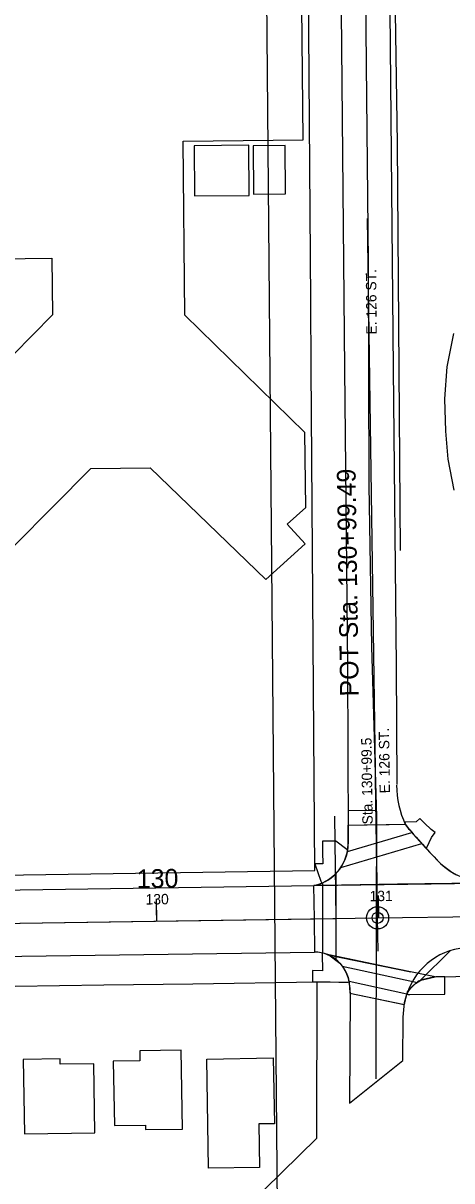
# Model space of a CAD drawing. Extents: x -2233 to 187241, y 4582 to 150524.
# Drawn here: x 112882 to 113075, y 59419 to 59941 of the extents above; entities that cross this region are included whole.
import ezdxf

# ---------------------------------------------------------------- set-up
doc = ezdxf.new("R2010")
doc.units = 0
for name, color, linetype in [('AP_X_Lights', 7, 'Continuous'), ('AP_X_Misc', 7, 'Continuous'), ('BLDG', 7, 'Continuous'), ('GE_X_CL_100', 7, 'Continuous'), ('GE_X_CL_20', 7, 'Continuous'), ('GE_X_CL_2000', 7, 'Continuous'), ('GE_X_CL_50', 7, 'Continuous'), ('GRID', 7, 'Continuous'), ('INTERSTATE', 7, 'Continuous'), ('PM_P_CL_Double_Solid', 7, 'Continuous'), ('PM_P_Crosswalk', 7, 'Continuous'), ('PM_P_Edge_Line', 7, 'Continuous'), ('PM_P_Stop_Line', 7, 'Continuous'), ('PM_P_Text', 7, 'Continuous'), ('PM_P_Transverse_Line', 7, 'Continuous'), ('PV_P_Curb_Ramp', 7, 'Continuous'), ('ROAD', 7, 'Continuous'), ('ROAD-NAME', 7, 'Continuous'), ('RW_X_Fee_RW', 7, 'Continuous')]:
    doc.layers.add(name, color=color, linetype=linetype)

msp = doc.modelspace()

# ---------------------------------------------------------------- linework, layer by layer
at = {"layer": 'AP_X_Lights'}
msp.add_line((113041.36, 59538.43), (113041.19, 59465), dxfattribs=at)
at = {"layer": 'AP_X_Misc'}
msp.add_line((113013.69, 59522.16), (113013.48, 59537.16), dxfattribs=at)
msp.add_lwpolyline([(113092.25, 59553.09), (113075.36, 59553.06), (113050.92, 59552.71), (113025.7, 59552.34), (113016.77, 59552.21), (113013.26, 59552.16), (113016.2, 59552.98), (113019.63, 59554.68), (113022.62, 59556.99), (113025.36, 59560.18), (113027.09, 59563.29), (113028.3, 59566.96), (113028.74, 59570.37), (113028.73, 59573.44), (113028.7, 59577.57), (113028.69, 59579.39), (113035.95, 59579.49), (113047.18, 59579.66), (113054.41, 59579.76), (113055.64, 59578.21), (113060.15, 59573), (113063.62, 59569.17), (113067.77, 59564.75), (113070.34, 59562.11), (113072.27, 59560.44), (113074.71, 59558.68), (113077.58, 59557.01)], dxfattribs=at)
msp.add_lwpolyline([(113019.98, 59520.82), (113025, 59517.15), (113026.68, 59515.04), (113027.86, 59512.96), (113028.72, 59510.66), (113029.22, 59508.3), (113029.38, 59506.25), (113029.53, 59503.54), (113045.4, 59500.27), (113054.04, 59498.43), (113054.68, 59501.4), (113055.3, 59503.64), (113056.31, 59505.38), (113058.99, 59507.9), (113061.51, 59509.47), (113065.36, 59510.44), (113067.86, 59510.95), (113064.18, 59511.71), (113045.14, 59515.64), (113031.59, 59518.44)], close=True, dxfattribs=at)
at = {"layer": 'BLDG'}
msp.add_lwpolyline([(112842.33, 59953.39), (112842.74, 59912.53), (112858.4, 59912.69), (112859.17, 59834.67), (112895.2, 59835.02), (112895.46, 59809.5), (112842.17, 59755.35), (112842.5, 59721.23), (112850.48, 59713.44), (112843.04, 59705.81), (112861.15, 59688.15), (112912.78, 59740.26), (112939.43, 59740.51), (112991.66, 59690.11), (113009.35, 59706.2), (113001.29, 59715.07), (113009.58, 59722.6), (113009.25, 59756.47), (112955.1, 59809.4), (112954.33, 59887.87), (113008.4, 59888.4), (113006.78, 60054.32)], dxfattribs=at)
for points in [[(112984.14, 59863.33), (112983.94, 59885.95), (112959.28, 59885.73), (112959.48, 59863.11)], [(112985.93, 59885.72), (112986.13, 59863.9), (113000.51, 59864.03), (113000.32, 59885.85)], [(112934.79, 59477.66), (112934.87, 59473.1), (112922.87, 59472.91), (112923.36, 59443.93), (112937.41, 59444.16), (112937.44, 59442.07), (112954.03, 59442.34), (112953.45, 59477.96)], [(112914.62, 59440.67), (112914.1, 59471.78), (112898.94, 59471.54), (112898.89, 59474.04), (112882.3, 59473.76), (112882.85, 59440.16)], [(112995.45, 59444.76), (112988.39, 59444.64), (112988.72, 59425), (112965.85, 59424.63), (112965.04, 59473.92), (112994.96, 59474.41)]]:
    msp.add_lwpolyline(points, close=True, dxfattribs=at)
at = {"layer": 'GE_X_CL_100'}
for p, q in [((113041.89, 59542.58), (113037.38, 59852.96)), ((112942.48, 59536.13), (112942.34, 59546.13)), ((113042.47, 59537.58), (113042.33, 59547.58))]:
    msp.add_line(p, q, dxfattribs=at)
msp.add_circle((113041.96, 59537.58), 5, dxfattribs=at)
msp.add_circle((113041.96, 59537.58), 5, dxfattribs=at)
at = {"layer": 'GE_X_CL_20'}
for p, q in [((113041.96, 59537.58), (113356.67, 59542.15)), ((112674.73, 59532.24), (113041.96, 59537.58))]:
    msp.add_line(p, q, dxfattribs=at)
at = {"layer": 'GE_X_CL_2000'}
for p, q in [((113041.96, 59537.58), (113356.67, 59542.15)), ((112674.73, 59532.24), (113041.96, 59537.58))]:
    msp.add_line(p, q, dxfattribs=at)
msp.add_lwpolyline([(113030.49, 60830.09), (113030.75, 60787.72), (113030.82, 60743.95), (113030.72, 60700.89), (113030.65, 60644.29), (113031.21, 60597), (113031.24, 60566.07), (113031.55, 60550.34), (113032.05, 60524.82), (113033.01, 60482.91), (113032.59, 60442.83), (113033.02, 60399.94), (113033.47, 60358.98), (113033.44, 60331.55), (113033.43, 60322.07), (113034.7, 60225.03), (113033.81, 60156.17), (113035.95, 60018.87), (113036.86, 59922.39), (113037.72, 59833.12), (113038.03, 59732.72), (113039.22, 59659.94), (113041.47, 59583.06), (113041.36, 59538.43)], dxfattribs=at)
at = {"layer": 'GE_X_CL_50'}
for p, q in [((113041.93, 59540.08), (113040.61, 59630.54)), ((112942.48, 59536.13), (112942.41, 59541.13)), ((113042.47, 59537.58), (113042.4, 59542.58))]:
    msp.add_line(p, q, dxfattribs=at)
msp.add_circle((113041.96, 59537.58), 2.5, dxfattribs=at)
msp.add_circle((113041.96, 59537.58), 2.5, dxfattribs=at)
at = {"layer": 'GRID'}
msp.add_line((112990.97, 60069.77), (113014.51, 57372.1), dxfattribs=at)
at = {"layer": 'INTERSTATE'}
msp.add_lwpolyline([(113076.13, 59801.08), (113073.2, 59786.12), (113072.08, 59771.64), (113072.58, 59757.06), (113073.67, 59744.47), (113076.36, 59730.49)], dxfattribs=at)
at = {"layer": 'PM_P_CL_Double_Solid'}
msp.add_line((112695.3, 59532.54), (113023.34, 59537.31), dxfattribs=at)
at = {"layer": 'PM_P_Crosswalk'}
for p, q in [((113025.43, 59560.3), (113061.9, 59571.16)), ((113028.4, 59567.45), (113057.39, 59576.07)), ((113023.34, 59537.31), (113023.3, 59557.66)), ((113017.37, 59521.69), (113017.31, 59553.44)), ((113023.38, 59518.65), (113023.34, 59537.31)), ((113026.08, 59515.8), (113059.9, 59508.47)), ((113029.11, 59509), (113055.21, 59503.35))]:
    msp.add_line(p, q, dxfattribs=at)
at = {"layer": 'PM_P_Edge_Line'}
msp.add_arc((113083.81, 59494.18), 30, 90.0387, 162.2367, dxfattribs=at)
at = {"layer": 'PM_P_Stop_Line'}
msp.add_line((113041.26, 59585.98), (113028.66, 59585.79), dxfattribs=at)
at = {"layer": 'PM_P_Text'}
msp.add_line((113023.34, 59537.31), (113022.67, 59583.35), dxfattribs=at)
at = {"layer": 'PM_P_Transverse_Line'}
msp.add_line((113061.34, 59509.43), (113074.66, 59522.75), dxfattribs=at)
at = {"layer": 'PV_P_Curb_Ramp'}
for points in [[(113054.14, 59580.47), (113055.06, 59578.9), (113055.87, 59577.74), (113056.5, 59577.2), (113057.97, 59575.34), (113059.52, 59573.65), (113060.86, 59572.21), (113062.19, 59570.82), (113063.13, 59569.7), (113063.83, 59568.98), (113064.22, 59569.37), (113066.23, 59573.79), (113067.93, 59576.05), (113066.18, 59577.39), (113063.15, 59580.22), (113060.99, 59582.31), (113059.36, 59580.86), (113054.58, 59580.72)], [(113028.08, 59568.34), (113023.14, 59572.21), (113017.14, 59572.15), (113017.19, 59567.15), (113017.25, 59561.95), (113013.75, 59561.91), (113016.44, 59554.05), (113016.79, 59553.21), (113018.37, 59553.96), (113019.9, 59554.86), (113021.42, 59555.95), (113022.8, 59557.15), (113024.02, 59558.45), (113024.94, 59559.59), (113025.86, 59560.95), (113026.52, 59562.1), (113027.08, 59563.25), (113027.56, 59564.44), (113027.9, 59565.47), (113028.23, 59566.65), (113028.36, 59567.26), (113028.58, 59568.25)], [(113017.22, 59521.75), (113017.04, 59521.28), (113017.12, 59513.73), (113012.62, 59513.79), (113012.67, 59508.79), (113020.56, 59508.69), (113024.56, 59508.64), (113028.56, 59508.59), (113029.04, 59508.73), (113029.11, 59509), (113028.73, 59510.63), (113028.15, 59512.18), (113027.46, 59513.66), (113026.77, 59514.87), (113026.16, 59515.78), (113025.52, 59516.5), (113024.81, 59517.35), (113024.05, 59518.08), (113023.12, 59518.85), (113022.11, 59519.57), (113020.96, 59520.1), (113020.18, 59520.61), (113019.41, 59520.98), (113018.03, 59521.47), (113017.5, 59521.64)], [(113072.28, 59503.11), (113072.22, 59511.01), (113070.28, 59510.99), (113068.41, 59510.96), (113067.34, 59510.84), (113065.87, 59510.56), (113063.87, 59510.06), (113062.44, 59509.7), (113061.31, 59509.34), (113059.25, 59508.07), (113057.87, 59506.85), (113056.59, 59505.65), (113055.88, 59504.63), (113055.32, 59503.7), (113055.21, 59503.35), (113055.8, 59503.06), (113056.55, 59502.94)]]:
    msp.add_lwpolyline(points, close=True, dxfattribs=at)
at = {"layer": 'ROAD'}
for p, q in [((113028.69, 59579.39), (113054.41, 59579.76)), ((112492.31, 59544.6), (113013.43, 59552.16)), ((113013.48, 59537.16), (113013.26, 59552.16)), ((113013.43, 59552.16), (113092.25, 59553.31)), ((113041.96, 59537.58), (113041.75, 59552.58)), ((113042.18, 59522.58), (113041.96, 59537.58)), ((112707.73, 59517.72), (113013.53, 59522.16)), ((113019.56, 59520.92), (113056.91, 59513.21)), ((113067.38, 59510.94), (113092.86, 59511.31)), ((113067.86, 59510.95), (113067.86, 59510.95)), ((113029.53, 59503.54), (113053.88, 59498.52))]:
    msp.add_line(p, q, dxfattribs=at)
for points in [[(113024.2, 60070.06), (113025.57, 59946.33), (113027, 59784.98), (113028.39, 59650.88), (113028.71, 59574.57), (113028.76, 59570.88)], [(113046.15, 60070.31), (113047.52, 59946.55), (113048.95, 59785.19), (113050.34, 59651.05), (113050.57, 59597.71)], [(113052.32, 59703.21), (113051.01, 59886.77), (113049.16, 60005.06), (113050.39, 60070.29)], [(113029.33, 59507.17), (113029.55, 59503.16), (113029.28, 59454.06), (113053.39, 59473.32), (113053.47, 59492.74), (113054.14, 59499.44), (113055.6, 59504.72), (113060.34, 59509.18), (113067.38, 59510.94)]]:
    msp.add_lwpolyline(points, dxfattribs=at)
for centre, radius, start, end in [((113095.32, 59597.9), 44.76, 180.6367, 204.1294), ((113270.65, 59759.75), 281.4, 219.8062, 224.704), ((113009.32, 59571.16), 19.44, 282.216, 359.1693), ((113092.82, 59586.48), 33.18, 228.0621, 269.015), ((113013.37, 59506.17), 15.99, 3.5656, 89.4549)]:
    msp.add_arc(centre, radius, start, end, dxfattribs=at)
at = {"layer": 'RW_X_Fee_RW'}
for q in [(113014.74, 59508.68), (112958.48, 59383.38)]:
    msp.add_line((113014.64, 59438.26), q, dxfattribs=at)
for points in [[(113013.72, 59558.9), (113012.1, 59785.46), (113011.89, 59815.47), (113009.99, 60079.47), (113009.5, 60148.55), (113008.1, 60343.46), (113007.02, 60493.13)], [(112670.68, 59553.94), (112882.47, 59556.99), (113013.72, 59558.9)], [(112698.67, 59504.14), (112758.67, 59505), (112798.66, 59505.57), (112838.66, 59506.15), (112878.66, 59506.72), (112918.65, 59507.3), (112958.65, 59507.87), (113014.74, 59508.68)]]:
    msp.add_lwpolyline(points, dxfattribs=at)

# ---------------------------------------------------------------- texts
at = {"layer": 'GE_X_CL_100'}
for s, rotation, p in [('POT Sta. 130+99.49', 90.8319, (113033.51, 59637.46)), ('130', 0.8319, (112933.53, 59551))]:
    msp.add_text(s, height=8.4, rotation=rotation, dxfattribs=at).set_placement(p)
at = {"layer": 'GE_X_CL_50'}
for s, rotation, p in [('Sta. 130+99.5', 90.8319, (113039.79, 59579.73)), ('E. 126 ST.', 90.8319, (113047.56, 59593.76)), ('130', 0.8319, (112937.47, 59543.56)), ('131', 0.8319, (113038.4, 59545.03))]:
    msp.add_text(s, height=4.68, rotation=rotation, dxfattribs=at).set_placement(p)
at = {"layer": 'ROAD-NAME'}
msp.add_text('E. 126 ST.', height=4.68, rotation=90.5, dxfattribs=at).set_placement((113041.59, 59800.61))

doc.saveas('drawing.dxf')
